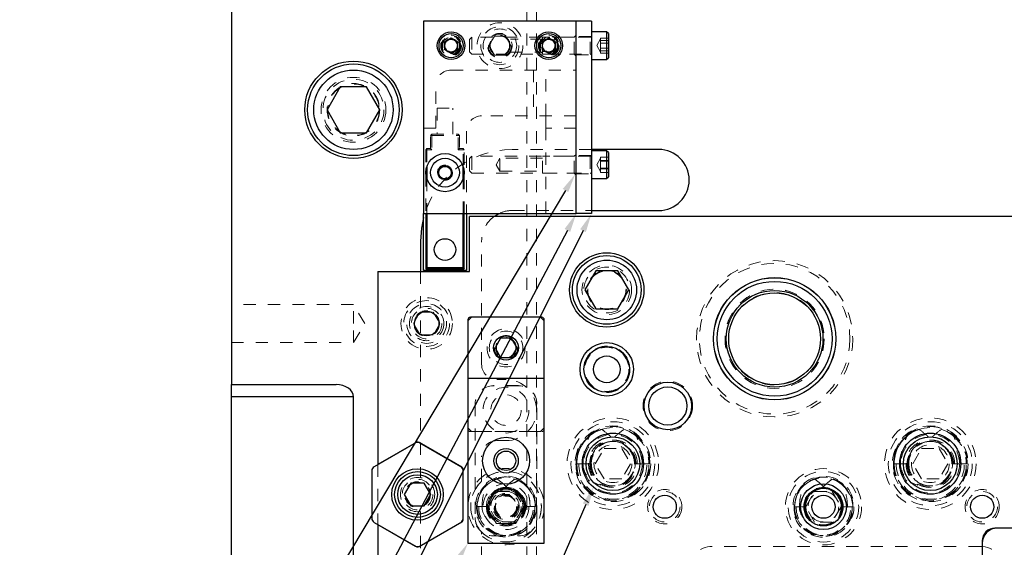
# Model space of a CAD drawing. Header units: inches. Extents: x 1802 to 2468, y -253 to -72.
# Tile 314 of 570: x 2066.23 to 2074.3, y -86.95 to -82.63. Entities that reach past the tile are written whole.
import ezdxf

# ---------------------------------------------------------------- set-up
doc = ezdxf.new("R2010")
doc.units = ezdxf.units.IN
doc.header["$LTSCALE"] = 0.5
doc.header["$MEASUREMENT"] = 0
doc.linetypes.add('HIDDEN', pattern=[0.225, 0.15, -0.075])
for name, color, linetype in [('DIE-M-S', 8, 'Continuous'), ('DIE-M-S2', 1, 'Continuous'), ('DIE-M-S3', 8, 'Continuous'), ('DSS-M-S', 53, 'Continuous'), ('SID-M-S', 105, 'Continuous'), ('SVD-M-S', 8, 'Continuous')]:
    doc.layers.add(name, color=color, linetype=linetype)

msp = doc.modelspace()

# ---------------------------------------------------------------- linework, layer by layer
at = {"layer": 'DIE-M-S', "linetype": 'Continuous', "lineweight": 25}
for p, q in [((2084.41416, -84.2431), (2069.91416, -84.2431)), ((2069.91416, -84.6931), (2069.91416, -84.2431)), ((2069.16416, -84.6931), (2069.16416, -86.27273)), ((2069.16416, -84.6931), (2069.91416, -84.6931)), ((2070.50666, -85.0671), (2069.92166, -85.0671)), ((2069.90166, -85.0871), (2069.90166, -85.5671)), ((2070.52666, -85.5671), (2070.52666, -85.0871)), ((2069.47666, -86.09231), (2069.16416, -86.27273)), ((2069.85166, -86.29438), (2069.50166, -86.09231)), ((2069.86416, -86.72017), (2069.86416, -86.31603)), ((2069.16416, -86.76348), (2069.16416, -89.72273)), ((2069.16416, -86.76348), (2069.47666, -86.9439)), ((2069.50166, -86.9439), (2069.85166, -86.74182)), ((2075.25916, -86.7931), (2074.21916, -86.7931)), ((2074.11416, -86.8981), (2074.11416, -87.0431))]:
    msp.add_line(p, q, dxfattribs=at)
at = {"layer": 'DIE-M-S', "linetype": 'HIDDEN', "lineweight": 18}
msp.add_line((2069.92166, -86.0031), (2070.50666, -86.0031), dxfattribs=at)
at = {"layer": 'DIE-M-S', "linetype": 'Continuous', "lineweight": 25}
for centre, radius in [((2071.03916, -84.8431), 0.3045), ((2072.41416, -85.2431), 0.5006), ((2069.56416, -85.1181), 0.1005), ((2071.03916, -85.4931), 0.21875), ((2071.03916, -85.4931), 0.1875), ((2071.53916, -85.7931), 0.195), ((2071.53916, -85.7931), 0.15625), ((2072.81416, -86.6181), 0.1875), ((2071.51416, -86.6181), 0.09475), ((2074.11416, -86.6181), 0.09475)]:
    msp.add_circle(centre, radius, dxfattribs=at)
at = {"layer": 'DIE-M-S', "linetype": 'HIDDEN', "lineweight": 18}
for centre, radius in [((2071.03916, -84.8431), 0.203), ((2072.41416, -85.2431), 0.64), ((2070.21416, -86.6171), 0.1875)]:
    msp.add_circle(centre, radius, dxfattribs=at)
at = {"layer": 'DIE-M-S', "linetype": 'Continuous', "lineweight": 25}
for centre, radius, start, end in [((2069.92166, -85.0871), 0.02, 90, 180), ((2070.50666, -85.0871), 0.02, 0, 90), ((2069.48916, -86.11396), 0.025, 60, 120), ((2069.83916, -86.31603), 0.025, 0, 60), ((2069.83916, -86.72017), 0.025, 300, 0), ((2074.21916, -86.8981), 0.105, 90, 180), ((2069.48916, -86.92225), 0.025, 240, 300)]:
    msp.add_arc(centre, radius, start, end, dxfattribs=at)
at = {"layer": 'DIE-M-S', "linetype": 'HIDDEN', "lineweight": 18}
for centre, start, end in [((2069.92166, -85.9831), 180, 270), ((2070.50666, -85.9831), 270, 0)]:
    msp.add_arc(centre, 0.02, start, end, dxfattribs=at)
at = {"layer": 'DIE-M-S2', "linetype": 'Continuous', "lineweight": 25}
for p, q in [((2069.46916, -86.09664), (2069.13416, -86.29005)), ((2069.84416, -86.29005), (2069.50916, -86.09664)), ((2069.11416, -86.32469), (2069.11416, -86.71151)), ((2069.86416, -86.71151), (2069.86416, -86.32469)), ((2069.13416, -86.74615), (2069.46916, -86.93957)), ((2069.50916, -86.93957), (2069.84416, -86.74615))]:
    msp.add_line(p, q, dxfattribs=at)
msp.add_circle((2069.48916, -86.5181), 0.211, dxfattribs=at)
at = {"layer": 'DIE-M-S2', "linetype": 'HIDDEN', "lineweight": 18}
msp.add_circle((2069.48916, -86.5181), 0.14062, dxfattribs=at)
at = {"layer": 'DIE-M-S2', "linetype": 'Continuous', "lineweight": 25}
for centre, start, end in [((2069.48916, -86.13128), 60, 120), ((2069.15416, -86.32469), 120, 180), ((2069.82416, -86.32469), 0, 60), ((2069.15416, -86.71151), 180, 240), ((2069.82416, -86.71151), 300, 0), ((2069.48916, -86.90493), 240, 300)]:
    msp.add_arc(centre, 0.04, start, end, dxfattribs=at)
at = {"layer": 'DIE-M-S3', "linetype": 'Continuous', "lineweight": 25}
for p, q in [((2069.93166, -85.0671), (2069.90166, -85.0971)), ((2070.52666, -85.0971), (2070.49666, -85.0671)), ((2070.52666, -85.5671), (2069.90166, -85.5671)), ((2069.90166, -85.5671), (2069.90166, -86.9171)), ((2070.52666, -86.9171), (2070.52666, -85.5671)), ((2069.90166, -86.9171), (2070.52666, -86.9171))]:
    msp.add_line(p, q, dxfattribs=at)
at = {"layer": 'DIE-M-S3', "linetype": 'HIDDEN', "lineweight": 18}
for p, q in [((2070.31666, -85.6267), (2070.11166, -85.6267)), ((2070.31666, -85.6271), (2070.11166, -85.6271)), ((2069.96126, -85.7771), (2069.96126, -86.7071)), ((2069.96166, -85.7771), (2069.96166, -86.7071)), ((2070.46666, -86.7071), (2070.46666, -85.7771)), ((2070.46706, -86.7071), (2070.46706, -85.7771)), ((2069.90166, -85.9721), (2069.93166, -86.0021)), ((2070.49666, -86.0021), (2070.52666, -85.9721)), ((2070.49666, -86.0021), (2069.93166, -86.0021)), ((2069.16416, -86.27273), (2069.16416, -86.76348)), ((2070.21416, -86.51868), (2070.18463, -86.51868)), ((2070.18463, -86.51868), (2070.18463, -86.52311)), ((2070.24369, -86.51868), (2070.21416, -86.51868)), ((2070.24369, -86.52311), (2070.24369, -86.51868)), ((2070.11166, -86.8571), (2070.31666, -86.8571)), ((2070.11166, -86.8575), (2070.31666, -86.8575))]:
    msp.add_line(p, q, dxfattribs=at)
for centre, radius in [((2072.41416, -85.2431), 0.40625), ((2069.56416, -85.1181), 0.211), ((2069.56416, -85.1181), 0.1405), ((2071.03916, -85.4931), 0.19), ((2070.21416, -85.8271), 0.1875), ((2071.53916, -85.7931), 0.20312), ((2070.21416, -85.8271), 0.125), ((2071.08916, -86.2656), 0.34375), ((2071.08916, -86.2656), 0.31), ((2073.68916, -86.2656), 0.34375), ((2073.68916, -86.2656), 0.31), ((2071.08916, -86.2656), 0.24), ((2073.68916, -86.2656), 0.24), ((2071.08916, -86.2656), 0.155), ((2073.68916, -86.2656), 0.155), ((2070.21416, -86.6171), 0.28906), ((2070.21416, -86.6171), 0.25), ((2072.81416, -86.6181), 0.28906), ((2069.48916, -86.5181), 0.1005), ((2070.21416, -86.6171), 0.10827), ((2070.21416, -86.6171), 0.09843), ((2070.21416, -86.6171), 0.08858), ((2070.21416, -86.6171), 0.08661), ((2071.51416, -86.6181), 0.125), ((2074.11416, -86.6181), 0.125)]:
    msp.add_circle(centre, radius, dxfattribs=at)
at = {"layer": 'DIE-M-S3', "linetype": 'Continuous', "lineweight": 25}
for centre, radius in [((2070.21416, -85.3171), 0.10157), ((2070.21416, -86.2421), 0.1925), ((2071.08916, -86.2656), 0.25), ((2071.08916, -86.2656), 0.22), ((2073.68916, -86.2656), 0.25), ((2073.68916, -86.2656), 0.22), ((2070.21416, -86.2421), 0.1005), ((2070.21416, -86.2421), 0.0795)]:
    msp.add_circle(centre, radius, dxfattribs=at)
at = {"layer": 'DIE-M-S3', "linetype": 'HIDDEN', "lineweight": 18}
for centre, radius, start, end in [((2070.11166, -85.7771), 0.1504, 90, 180), ((2070.11166, -85.7771), 0.15, 90, 180), ((2070.31666, -85.7771), 0.1504, 360, 90), ((2070.31666, -85.7771), 0.15, 360, 90), ((2070.21416, -86.6171), 0.1378, 90, 150), ((2070.21416, -86.6171), 0.1378, 30, 90), ((2070.21416, -86.6171), 0.1378, 150, 210), ((2070.21416, -86.6171), 0.1378, 330, 30), ((2070.21416, -86.6171), 0.1378, 210, 270), ((2070.21416, -86.6171), 0.1378, 270, 330), ((2070.11166, -86.7071), 0.1504, 180, 270), ((2070.11166, -86.7071), 0.15, 180, 270), ((2070.31666, -86.7071), 0.1504, 270, 0), ((2070.31666, -86.7071), 0.15, 270, 0)]:
    msp.add_arc(centre, radius, start, end, dxfattribs=at)
at = {"layer": 'DIE-M-S3', "linetype": 'Continuous', "lineweight": 25}
msp.add_arc((2074.23916, -86.9181), 0.125, 90, 180, dxfattribs=at)
at = {"layer": 'DIE-M-S3', "linetype": 'HIDDEN', "lineweight": 18}
for points, knots in [([(2070.09482, -86.5482), (2070.10215, -86.53552), (2070.11562, -86.51218), (2070.12865, -86.48961), (2070.1346, -86.47931)], [0, 0, 0, 0, 0.5431482, 1, 1, 1, 1]), ([(2070.1346, -86.47931), (2070.1496, -86.47931), (2070.17573, -86.47931), (2070.20268, -86.47931), (2070.21416, -86.47931)], [0, 0, 0, 0, 0.5742063, 1, 1, 1, 1]), ([(2070.21416, -86.47931), (2070.2288, -86.47931), (2070.25576, -86.47931), (2070.28181, -86.47931), (2070.29372, -86.47931)], [0, 0, 0, 0, 0.5431482, 1, 1, 1, 1]), ([(2070.29372, -86.47931), (2070.30122, -86.4923), (2070.31428, -86.51492), (2070.32775, -86.53827), (2070.33349, -86.5482)], [0, 0, 0, 0, 0.5742063, 1, 1, 1, 1]), ([(2070.05505, -86.6171), (2070.06255, -86.60411), (2070.07561, -86.58148), (2070.08909, -86.55814), (2070.09482, -86.5482)], [0, 0, 0, 0, 0.5742063, 1, 1, 1, 1]), ([(2070.09482, -86.686), (2070.0875, -86.67332), (2070.07402, -86.64997), (2070.061, -86.62741), (2070.05505, -86.6171)], [0, 0, 0, 0, 0.5431482, 1, 1, 1, 1]), ([(2070.33349, -86.5482), (2070.34081, -86.56088), (2070.35429, -86.58423), (2070.36732, -86.60679), (2070.37327, -86.6171)], [0, 0, 0, 0, 0.5431482, 1, 1, 1, 1]), ([(2070.37327, -86.6171), (2070.36577, -86.63009), (2070.35271, -86.65272), (2070.33923, -86.67606), (2070.33349, -86.686)], [0, 0, 0, 0, 0.5742063, 1, 1, 1, 1]), ([(2070.1346, -86.7549), (2070.1271, -86.74191), (2070.11404, -86.71928), (2070.10056, -86.69594), (2070.09482, -86.686)], [0, 0, 0, 0, 0.5742063, 1, 1, 1, 1]), ([(2070.33349, -86.686), (2070.32617, -86.69868), (2070.31269, -86.72203), (2070.29967, -86.74459), (2070.29372, -86.7549)], [0, 0, 0, 0, 0.5431482, 1, 1, 1, 1]), ([(2070.21416, -86.7549), (2070.19952, -86.7549), (2070.17256, -86.7549), (2070.14651, -86.7549), (2070.1346, -86.7549)], [0, 0, 0, 0, 0.5431482, 1, 1, 1, 1]), ([(2070.29372, -86.7549), (2070.27871, -86.7549), (2070.25259, -86.7549), (2070.22564, -86.7549), (2070.21416, -86.7549)], [0, 0, 0, 0, 0.5742063, 1, 1, 1, 1])]:
    msp.add_open_spline(points, degree=3, knots=knots, dxfattribs=at)
at = {"layer": 'DSS-M-S', "linetype": 'Continuous', "lineweight": 25}
for p, q in [((2067.96416, -78.2431), (2067.96416, -85.6181)), ((2071.46416, -83.6931), (2070.91416, -83.6931)), ((2070.91416, -84.1931), (2071.46416, -84.1931)), ((2069.53916, -84.25107), (2069.52179, -84.33637)), ((2070.11416, -84.2431), (2070.12527, -84.23523)), ((2070.12527, -84.23523), (2070.15519, -84.2181)), ((2069.52179, -84.33637), (2069.51416, -84.4431)), ((2069.51416, -84.4431), (2069.51416, -84.6931)), ((2067.96416, -85.7181), (2067.96416, -85.6181)), ((2067.96416, -85.6181), (2068.82274, -85.6181)), ((2068.96416, -85.7181), (2067.96416, -85.7181)), ((2067.96416, -90.7681), (2067.96416, -85.7181)), ((2068.96416, -90.7681), (2068.96416, -85.7181))]:
    msp.add_line(p, q, dxfattribs=at)
at = {"layer": 'DSS-M-S', "linetype": 'HIDDEN', "lineweight": 18}
for p, q in [((2070.38416, -79.7431), (2070.38416, -87.2431)), ((2070.46416, -87.2431), (2070.46416, -79.7431)), ((2070.91416, -83.6931), (2070.26416, -83.6931)), ((2070.26416, -84.1931), (2070.91416, -84.1931)), ((2070.01416, -85.4521), (2070.01416, -84.4431)), ((2069.51416, -84.6931), (2069.51416, -86.37972)), ((2068.96416, -84.96185), (2067.96416, -84.96185)), ((2068.96416, -85.1181), (2068.96416, -84.96185)), ((2069.05804, -85.1181), (2068.96416, -84.96185)), ((2068.96416, -85.27435), (2068.96416, -85.1181)), ((2068.96416, -85.27435), (2069.05804, -85.1181)), ((2067.96416, -85.27435), (2068.96416, -85.27435)), ((2070.21416, -85.5771), (2070.13916, -85.5771)), ((2070.13916, -86.0771), (2070.21416, -86.0771)), ((2070.01416, -86.40842), (2070.01416, -86.2021)), ((2069.51416, -86.65649), (2069.51416, -89.82972)), ((2070.01416, -92.0431), (2070.01416, -86.82579)), ((2074.10116, -86.9431), (2071.90216, -86.9431))]:
    msp.add_line(p, q, dxfattribs=at)
for centre, radius in [((2070.16416, -82.8431), 0.0795), ((2068.96416, -83.3681), 0.2655), ((2068.96416, -83.3681), 0.21095), ((2071.03916, -84.8431), 0.15625), ((2070.21416, -85.3171), 0.1005), ((2072.81416, -86.6181), 0.28905), ((2071.51416, -86.6181), 0.1405), ((2074.11416, -86.6181), 0.1405)]:
    msp.add_circle(centre, radius, dxfattribs=at)
at = {"layer": 'DSS-M-S', "linetype": 'Continuous', "lineweight": 25}
msp.add_circle((2068.96416, -83.3681), 0.3985, dxfattribs=at)
at = {"layer": 'DSS-M-S', "linetype": 'HIDDEN', "lineweight": 18}
for centre, radius, start, end in [((2070.26416, -84.4431), 0.75, 90, 165.164888), ((2070.26416, -84.4431), 0.25, 90, 115.841933), ((2070.26416, -84.4431), 0.25, 126.869898, 180), ((2070.13916, -85.4521), 0.125, 180, 270), ((2070.21416, -85.8271), 0.25, 270, 90), ((2070.13916, -86.2021), 0.125, 90, 180), ((2070.21416, -86.6171), 0.28905, 226.21757, 133.78243), ((2070.21416, -86.6171), 0.28905, 133.78243, 226.21757), ((2071.90216, -87.1311), 0.188, 90, 180), ((2074.10116, -87.1311), 0.188, 0, 90)]:
    msp.add_arc(centre, radius, start, end, dxfattribs=at)
at = {"layer": 'DSS-M-S', "linetype": 'Continuous', "lineweight": 25}
msp.add_arc((2071.46416, -83.9431), 0.25, 270, 90, dxfattribs=at)
msp.add_ellipse((2068.82274, -85.7181), major_axis=(0.14142, 0), ratio=0.7071068, start_param=0, end_param=1.5707963, dxfattribs=at)
at = {"layer": 'SID-M-S'}
for p, q in [((2070.70121, -84.02906), (2059.86915, -102.17943)), ((2070.71624, -84.35601), (2061.29532, -102.17444)), ((2070.84452, -84.3577), (2061.95745, -102.17232)), ((2070.86701, -86.60077), (2064.10982, -102.1679))]:
    msp.add_line(p, q, dxfattribs=at)
for points in [[(2070.67889, -84.01574), (2070.78116, -83.8951), (2070.67889, -84.01574), (2070.72354, -84.04238)], [(2070.69326, -84.34386), (2070.78916, -84.2181), (2070.69326, -84.34386), (2070.73923, -84.36816)], [(2070.82125, -84.34609), (2070.91416, -84.2181), (2070.82125, -84.34609), (2070.86779, -84.3693)], [(2070.84316, -86.59042), (2070.92913, -86.45767), (2070.84316, -86.59042), (2070.89086, -86.61112)], [(2069.79821, -87.03673), (2069.90166, -86.9171), (2069.79821, -87.03673), (2069.8426, -87.06381)]]:
    msp.add_solid(points, dxfattribs=at)
at = {"layer": 'SVD-M-S', "linetype": 'Continuous', "lineweight": 25}
for p, q in [((2070.78916, -82.6431), (2069.53916, -82.6431)), ((2069.53916, -82.6431), (2069.53916, -84.2181)), ((2070.78916, -84.2181), (2070.78916, -82.6431)), ((2070.91416, -82.6431), (2070.78916, -82.6431)), ((2070.91416, -82.6431), (2070.91416, -84.2181)), ((2071.03816, -82.7301), (2070.91416, -82.7301)), ((2071.05216, -82.7441), (2071.03816, -82.7301)), ((2071.03816, -82.7301), (2071.03816, -82.9561)), ((2071.05216, -82.7441), (2071.05216, -82.9421)), ((2069.70966, -82.81164), (2069.76416, -82.78017)), ((2069.70966, -82.81164), (2069.70966, -82.87457)), ((2069.76416, -82.78017), (2069.81866, -82.81164)), ((2069.81866, -82.87457), (2069.81866, -82.81164)), ((2070.50966, -82.81164), (2070.56416, -82.78017)), ((2070.50966, -82.81164), (2070.50966, -82.87457)), ((2070.56416, -82.78017), (2070.61866, -82.81164)), ((2070.61866, -82.87457), (2070.61866, -82.81164)), ((2069.76416, -82.90603), (2069.70966, -82.87457)), ((2069.76416, -82.90603), (2069.81866, -82.87457)), ((2070.56416, -82.90603), (2070.50966, -82.87457)), ((2070.56416, -82.90603), (2070.61866, -82.87457)), ((2070.91416, -82.9561), (2071.03816, -82.9561)), ((2071.03816, -82.9561), (2071.05216, -82.9421)), ((2068.85591, -83.1806), (2068.74765, -83.3681)), ((2069.07241, -83.1806), (2068.85591, -83.1806)), ((2069.18067, -83.3681), (2069.07241, -83.1806)), ((2068.74765, -83.3681), (2068.85591, -83.5556)), ((2069.07241, -83.5556), (2069.18067, -83.3681)), ((2068.85591, -83.5556), (2069.07241, -83.5556)), ((2071.03816, -83.7051), (2070.91416, -83.7051)), ((2071.05216, -83.7191), (2071.03816, -83.7051)), ((2071.03816, -83.7051), (2071.03816, -83.7235)), ((2071.03816, -83.7235), (2071.03816, -83.9311)), ((2071.05216, -83.7191), (2071.05216, -83.73522)), ((2071.05216, -83.73522), (2071.05216, -83.9171)), ((2069.56652, -83.83154), (2069.56652, -83.93386)), ((2069.8618, -83.93386), (2069.8618, -83.83154)), ((2070.91416, -83.9311), (2071.03816, -83.9311)), ((2071.03816, -83.9311), (2071.05216, -83.9171)), ((2069.53916, -84.2181), (2070.78916, -84.2181)), ((2069.53916, -84.6851), (2069.53916, -84.2181)), ((2069.55668, -84.2181), (2069.55668, -84.6701)), ((2069.56652, -84.2181), (2069.56652, -84.66026)), ((2069.8618, -84.66026), (2069.8618, -84.2181)), ((2069.87164, -84.6701), (2069.87164, -84.2181)), ((2069.88916, -84.2181), (2069.88916, -84.6851)), ((2070.91416, -84.2181), (2070.78916, -84.2181)), ((2069.56652, -84.66026), (2069.55668, -84.6701)), ((2069.55668, -84.6701), (2069.87164, -84.6701)), ((2069.56652, -84.66026), (2069.8618, -84.66026)), ((2069.8618, -84.66026), (2069.87164, -84.6701)), ((2069.88916, -84.6851), (2069.53916, -84.6851)), ((2070.94909, -84.6871), (2070.85903, -84.8431)), ((2071.12923, -84.6871), (2070.94909, -84.6871)), ((2071.21929, -84.8431), (2071.12923, -84.6871)), ((2070.85903, -84.8431), (2070.94909, -84.9991)), ((2071.12923, -84.9991), (2071.21929, -84.8431)), ((2070.94909, -84.9991), (2071.12923, -84.9991)), ((2070.16905, -85.23898), (2070.12395, -85.3171)), ((2070.25926, -85.23898), (2070.16905, -85.23898)), ((2070.30437, -85.3171), (2070.25926, -85.23898)), ((2070.12395, -85.3171), (2070.16905, -85.39523)), ((2070.25926, -85.39523), (2070.30437, -85.3171)), ((2070.16905, -85.39523), (2070.25926, -85.39523)), ((2069.43503, -86.42435), (2069.38091, -86.5181)), ((2069.54329, -86.42435), (2069.43503, -86.42435)), ((2069.59741, -86.5181), (2069.54329, -86.42435)), ((2069.38091, -86.5181), (2069.43503, -86.61185)), ((2069.54329, -86.61185), (2069.59741, -86.5181)), ((2069.43503, -86.61185), (2069.54329, -86.61185))]:
    msp.add_line(p, q, dxfattribs=at)
at = {"layer": 'SVD-M-S', "linetype": 'HIDDEN', "lineweight": 18}
for p, q in [((2069.93276, -82.7741), (2069.91416, -82.7927)), ((2069.91416, -82.7927), (2069.91416, -82.8935)), ((2069.93276, -82.7741), (2069.93276, -82.9121)), ((2070.90416, -82.7741), (2069.93276, -82.7741)), ((2070.11905, -82.76498), (2070.07395, -82.8431)), ((2070.20926, -82.76498), (2070.11905, -82.76498)), ((2070.25437, -82.8431), (2070.20926, -82.76498)), ((2070.51316, -82.78985), (2070.24981, -82.78985)), ((2070.51316, -82.82478), (2070.49763, -82.82478)), ((2070.51316, -82.79663), (2070.51316, -82.7741)), ((2070.56416, -82.7741), (2070.51316, -82.7741)), ((2070.51316, -82.79663), (2070.51316, -82.82478)), ((2070.51316, -82.82478), (2070.51316, -82.82779)), ((2070.54019, -82.79555), (2070.51416, -82.79555)), ((2070.77316, -82.7741), (2070.56416, -82.7741)), ((2070.61416, -82.79555), (2070.58813, -82.79555)), ((2070.78916, -82.7581), (2070.77316, -82.7741)), ((2070.77316, -82.9121), (2070.77316, -82.7741)), ((2070.91416, -82.76835), (2070.78916, -82.76835)), ((2070.90416, -82.91097), (2070.90416, -82.77524)), ((2070.98816, -82.7886), (2070.95669, -82.8431)), ((2070.98816, -82.78157), (2070.98816, -82.79124)), ((2070.98816, -82.78157), (2071.05216, -82.78157)), ((2070.98816, -82.79124), (2070.98816, -82.80092)), ((2070.98816, -82.80092), (2070.98816, -82.83169)), ((2070.98816, -82.80092), (2071.05216, -82.80092)), ((2070.98816, -82.82375), (2071.05216, -82.82375)), ((2069.91416, -82.8935), (2069.93276, -82.9121)), ((2070.07395, -82.8431), (2070.11905, -82.92123)), ((2070.20926, -82.92123), (2070.25437, -82.8431)), ((2070.24966, -82.89635), (2070.51316, -82.89635)), ((2070.49763, -82.86142), (2070.51316, -82.86142)), ((2070.51316, -82.85842), (2070.51316, -82.86142)), ((2070.51316, -82.86142), (2070.51316, -82.88958)), ((2070.51316, -82.9121), (2070.51316, -82.88958)), ((2070.51416, -82.89065), (2070.54019, -82.89065)), ((2070.58813, -82.89065), (2070.61416, -82.89065)), ((2070.95669, -82.8431), (2070.98816, -82.8976)), ((2070.98816, -82.83169), (2070.98816, -82.86246)), ((2070.98816, -82.88355), (2070.98816, -82.86246)), ((2070.98816, -82.86246), (2071.05216, -82.86246)), ((2070.98816, -82.90464), (2070.98816, -82.88355)), ((2070.98816, -82.88528), (2071.05216, -82.88528)), ((2070.98816, -82.90464), (2071.05216, -82.90464)), ((2069.93276, -82.9121), (2070.90416, -82.9121)), ((2070.11905, -82.92123), (2070.20926, -82.92123)), ((2070.51316, -82.9121), (2070.56416, -82.9121)), ((2070.56416, -82.9121), (2070.77316, -82.9121)), ((2070.77316, -82.9121), (2070.78916, -82.9281)), ((2070.78916, -82.91785), (2070.91416, -82.91785)), ((2069.76416, -83.0431), (2070.78916, -83.0431)), ((2070.43916, -83.0431), (2070.43916, -83.4181)), ((2070.53916, -83.4181), (2070.53916, -83.0431)), ((2069.63916, -83.5181), (2069.63916, -83.1681)), ((2069.6492, -83.35514), (2069.77912, -83.35514)), ((2069.6492, -83.35514), (2069.6492, -83.56774)), ((2069.77912, -83.56774), (2069.77912, -83.35514)), ((2070.78916, -83.4181), (2070.01416, -83.4181)), ((2070.53916, -83.5181), (2070.53916, -83.4181)), ((2069.53916, -83.5181), (2069.63916, -83.5181)), ((2069.88916, -83.5431), (2069.88916, -84.2181)), ((2070.78916, -83.5181), (2070.53916, -83.5181)), ((2070.53916, -83.5181), (2070.53916, -84.2181)), ((2069.59605, -83.57758), (2069.60589, -83.56774)), ((2069.59605, -83.57758), (2069.60589, -83.57758)), ((2069.59605, -83.68585), (2069.59605, -83.57758)), ((2069.60097, -83.57266), (2069.60589, -83.57758)), ((2069.60589, -83.56774), (2069.82243, -83.56774)), ((2069.60589, -83.56774), (2069.60589, -83.57758)), ((2069.60589, -83.57758), (2069.60589, -83.69569)), ((2069.60589, -83.57758), (2069.82243, -83.57758)), ((2069.82243, -83.57758), (2069.82243, -83.56774)), ((2069.82243, -83.56774), (2069.83227, -83.57758)), ((2069.82243, -83.57758), (2069.82735, -83.57266)), ((2069.82243, -83.69569), (2069.82243, -83.57758)), ((2069.82243, -83.57758), (2069.83227, -83.57758)), ((2069.83227, -83.57758), (2069.83227, -83.68585)), ((2069.56652, -83.68585), (2069.55668, -83.69569)), ((2069.56652, -83.69569), (2069.55668, -83.69569)), ((2069.55668, -83.69569), (2069.55668, -84.2181)), ((2069.5616, -83.69077), (2069.56652, -83.69569)), ((2069.56652, -83.68585), (2069.56652, -83.69569)), ((2069.59605, -83.68585), (2069.56652, -83.68585)), ((2069.56652, -83.69569), (2069.56652, -83.83154)), ((2069.60589, -83.69569), (2069.56652, -83.69569)), ((2069.60589, -83.69569), (2069.59605, -83.68585)), ((2069.82243, -83.69569), (2069.83227, -83.68585)), ((2069.8618, -83.69569), (2069.82243, -83.69569)), ((2069.83227, -83.68585), (2069.8618, -83.68585)), ((2069.8618, -83.68585), (2069.87164, -83.69569)), ((2069.8618, -83.69569), (2069.8618, -83.68585)), ((2069.8618, -83.69569), (2069.86672, -83.69077)), ((2069.8618, -83.83154), (2069.8618, -83.69569)), ((2069.87164, -83.69569), (2069.8618, -83.69569)), ((2069.87164, -84.2181), (2069.87164, -83.69569)), ((2069.93276, -83.7491), (2069.91416, -83.7677)), ((2069.91416, -83.7677), (2069.91416, -83.77591)), ((2069.91416, -83.77591), (2069.91416, -83.8685)), ((2069.93276, -83.7491), (2069.93276, -83.76034)), ((2070.90416, -83.7491), (2069.93276, -83.7491)), ((2069.93276, -83.76034), (2069.93276, -83.8871)), ((2070.16416, -83.76485), (2070.13216, -83.8181)), ((2070.16416, -83.87135), (2070.16416, -83.76485)), ((2070.51316, -83.76485), (2070.16416, -83.76485)), ((2070.51316, -83.8871), (2070.51316, -83.7491)), ((2070.77316, -83.7491), (2070.51316, -83.7491)), ((2070.78916, -83.7331), (2070.77316, -83.7491)), ((2070.77316, -83.8871), (2070.77316, -83.7491)), ((2070.91416, -83.74335), (2070.78916, -83.74335)), ((2070.90416, -83.75029), (2070.90416, -83.88591)), ((2070.98816, -83.7636), (2070.95669, -83.8181)), ((2070.98816, -83.75527), (2070.98816, -83.77248)), ((2070.98816, -83.75527), (2071.05216, -83.75527)), ((2070.98816, -83.77248), (2070.98816, -83.78968)), ((2070.98816, -83.78368), (2071.05216, -83.78368)), ((2070.98816, -83.8211), (2070.98816, -83.78968)), ((2070.98816, -83.78968), (2071.05216, -83.78968)), ((2069.91416, -83.8685), (2069.93276, -83.8871)), ((2070.13216, -83.8181), (2070.16416, -83.87135)), ((2070.16416, -83.87135), (2070.51316, -83.87135)), ((2070.95669, -83.8181), (2070.98816, -83.8726)), ((2070.98816, -83.85252), (2070.98816, -83.8211)), ((2070.98816, -83.84652), (2071.05216, -83.84652)), ((2070.98816, -83.85252), (2070.98816, -83.86673)), ((2070.98816, -83.85252), (2071.05216, -83.85252)), ((2070.98816, -83.86673), (2070.98816, -83.88094)), ((2069.56652, -83.93386), (2069.56652, -84.2181)), ((2069.8618, -84.2181), (2069.8618, -83.93386)), ((2069.93276, -83.8871), (2070.90416, -83.8871)), ((2070.51316, -83.8871), (2070.77316, -83.8871)), ((2070.77316, -83.8871), (2070.78916, -83.9031)), ((2070.78916, -83.89285), (2070.91416, -83.89285)), ((2070.98816, -83.88094), (2071.05216, -83.88094)), ((2069.45591, -85.1181), (2069.51003, -85.02435)), ((2069.51003, -85.02435), (2069.61829, -85.02435)), ((2069.61829, -85.02435), (2069.67241, -85.1181)), ((2069.51003, -85.21185), (2069.45591, -85.1181)), ((2069.67241, -85.1181), (2069.61829, -85.21185)), ((2069.61829, -85.21185), (2069.51003, -85.21185)), ((2071.28827, -86.04751), (2071.27135, -86.03319)), ((2073.88827, -86.04751), (2073.87135, -86.03319)), ((2070.94482, -86.2656), (2071.01699, -86.1406)), ((2071.01699, -86.1406), (2071.16133, -86.1406)), ((2071.16133, -86.1406), (2071.2335, -86.2656)), ((2071.24233, -86.16695), (2071.24804, -86.18923)), ((2073.54482, -86.2656), (2073.61699, -86.1406)), ((2073.61699, -86.1406), (2073.76133, -86.1406)), ((2073.76133, -86.1406), (2073.8335, -86.2656)), ((2073.84233, -86.16695), (2073.84804, -86.18923)), ((2070.81063, -86.2656), (2070.7869, -86.2656)), ((2070.90697, -86.2656), (2070.79385, -86.2656)), ((2070.79385, -86.2656), (2070.90697, -86.2656)), ((2070.91392, -86.2656), (2070.81063, -86.2656)), ((2071.01699, -86.3906), (2070.94482, -86.2656)), ((2071.2335, -86.2656), (2071.16133, -86.3906)), ((2071.26596, -86.2656), (2071.2644, -86.2656)), ((2071.27135, -86.2656), (2071.26596, -86.2656)), ((2071.27895, -86.2656), (2071.27135, -86.2656)), ((2071.33411, -86.2656), (2071.27895, -86.2656)), ((2071.38447, -86.2656), (2071.33411, -86.2656)), ((2071.38986, -86.2656), (2071.38447, -86.2656)), ((2071.38986, -86.2656), (2071.39142, -86.2656)), ((2073.41063, -86.2656), (2073.3869, -86.2656)), ((2073.50697, -86.2656), (2073.39385, -86.2656)), ((2073.39385, -86.2656), (2073.50697, -86.2656)), ((2073.51392, -86.2656), (2073.41063, -86.2656)), ((2073.61699, -86.3906), (2073.54482, -86.2656)), ((2073.8335, -86.2656), (2073.76133, -86.3906)), ((2073.86596, -86.2656), (2073.8644, -86.2656)), ((2073.87135, -86.2656), (2073.86596, -86.2656)), ((2073.87895, -86.2656), (2073.87135, -86.2656)), ((2073.93411, -86.2656), (2073.87895, -86.2656)), ((2073.98447, -86.2656), (2073.93411, -86.2656)), ((2073.98986, -86.2656), (2073.98447, -86.2656)), ((2073.98986, -86.2656), (2073.99142, -86.2656)), ((2070.37297, -86.44262), (2070.36322, -86.43422)), ((2071.16133, -86.3906), (2071.01699, -86.3906)), ((2072.97297, -86.44362), (2072.96322, -86.43522)), ((2073.76133, -86.3906), (2073.61699, -86.3906)), ((2070.06982, -86.6171), (2070.14199, -86.4921)), ((2070.14199, -86.4921), (2070.28633, -86.4921)), ((2070.19822, -86.46889), (2070.22923, -86.46823)), ((2070.22923, -86.46823), (2070.24159, -86.46984)), ((2070.28633, -86.4921), (2070.3585, -86.6171)), ((2070.33597, -86.53118), (2070.3401, -86.5456)), ((2072.66982, -86.6181), (2072.74199, -86.4931)), ((2072.74199, -86.4931), (2072.88633, -86.4931)), ((2072.88633, -86.4931), (2072.9585, -86.6181)), ((2072.93597, -86.53218), (2072.9401, -86.5466)), ((2069.99038, -86.6171), (2069.97295, -86.6171)), ((2070.0651, -86.6171), (2069.97822, -86.6171)), ((2069.97822, -86.6171), (2070.0651, -86.6171)), ((2070.07037, -86.6171), (2069.99038, -86.6171)), ((2070.14199, -86.7421), (2070.06982, -86.6171)), ((2070.3585, -86.6171), (2070.28633, -86.7421)), ((2070.35948, -86.6171), (2070.35795, -86.6171)), ((2070.36322, -86.6171), (2070.35948, -86.6171)), ((2070.36895, -86.6171), (2070.36322, -86.6171)), ((2070.4112, -86.6171), (2070.36895, -86.6171)), ((2070.4501, -86.6171), (2070.4112, -86.6171)), ((2070.45383, -86.6171), (2070.4501, -86.6171)), ((2070.45383, -86.6171), (2070.45537, -86.6171)), ((2072.59038, -86.6181), (2072.57295, -86.6181)), ((2072.6651, -86.6181), (2072.57822, -86.6181)), ((2072.57822, -86.6181), (2072.6651, -86.6181)), ((2072.67037, -86.6181), (2072.59038, -86.6181)), ((2072.74199, -86.7431), (2072.66982, -86.6181)), ((2072.9585, -86.6181), (2072.88633, -86.7431)), ((2072.95948, -86.6181), (2072.95795, -86.6181)), ((2072.96322, -86.6181), (2072.95948, -86.6181)), ((2072.96895, -86.6181), (2072.96322, -86.6181)), ((2073.0112, -86.6181), (2072.96895, -86.6181)), ((2073.0501, -86.6181), (2073.0112, -86.6181)), ((2073.05383, -86.6181), (2073.0501, -86.6181)), ((2073.05383, -86.6181), (2073.05537, -86.6181)), ((2070.28633, -86.7421), (2070.14199, -86.7421)), ((2072.88633, -86.7431), (2072.74199, -86.7431))]:
    msp.add_line(p, q, dxfattribs=at)
for centre, radius in [((2070.16416, -82.8431), 0.1875), ((2070.16416, -82.8431), 0.156), ((2070.16416, -82.8431), 0.137), ((2070.16416, -82.8431), 0.1005), ((2069.76416, -82.8431), 0.085), ((2069.76416, -82.8431), 0.079), ((2069.76416, -82.8431), 0.07475), ((2069.76416, -82.8431), 0.069), ((2069.76416, -82.8431), 0.05325), ((2069.76416, -82.8431), 0.0504), ((2070.16416, -82.8431), 0.095), ((2070.16416, -82.8431), 0.08397), ((2070.16416, -82.8431), 0.0837), ((2070.16416, -82.8431), 0.08318), ((2070.56416, -82.8431), 0.085), ((2070.56416, -82.8431), 0.079), ((2070.56416, -82.8431), 0.07475), ((2070.56416, -82.8431), 0.069), ((2070.56416, -82.8431), 0.0504), ((2068.96416, -83.3681), 0.25), ((2068.96416, -83.3681), 0.21542), ((2068.96416, -83.3681), 0.21515), ((2068.96416, -83.3681), 0.21463), ((2069.71416, -83.8827), 0.0625), ((2071.03916, -84.8431), 0.1875), ((2072.41416, -85.2431), 0.61719), ((2071.03916, -84.8431), 0.16072), ((2071.03916, -84.8431), 0.16045), ((2071.03916, -84.8431), 0.15993), ((2072.41416, -85.2431), 0.406), ((2072.41416, -85.2431), 0.37821), ((2069.56416, -85.1181), 0.1875), ((2069.56416, -85.1181), 0.1625), ((2069.56416, -85.1181), 0.125), ((2069.56416, -85.1181), 0.10497), ((2069.56416, -85.1181), 0.1047), ((2069.56416, -85.1181), 0.10418), ((2070.21416, -85.3171), 0.156), ((2070.21416, -85.3171), 0.137), ((2070.21416, -85.3171), 0.095), ((2070.21416, -85.3171), 0.08397), ((2070.21416, -85.3171), 0.0837), ((2070.21416, -85.3171), 0.08318), ((2070.21416, -85.3171), 0.0795), ((2071.03916, -85.4931), 0.1805), ((2071.08916, -86.2656), 0.375), ((2073.68916, -86.2656), 0.375), ((2070.21416, -86.6171), 0.3125), ((2072.81416, -86.6181), 0.3125), ((2072.81416, -86.6181), 0.25), ((2069.48916, -86.5181), 0.125), ((2069.48916, -86.5181), 0.10497), ((2069.48916, -86.5181), 0.1047), ((2069.48916, -86.5181), 0.10418), ((2070.21416, -86.6171), 0.1575), ((2070.21416, -86.6171), 0.125), ((2070.21416, -86.6171), 0.09475), ((2072.81416, -86.6181), 0.125)]:
    msp.add_circle(centre, radius, dxfattribs=at)
at = {"layer": 'SVD-M-S', "linetype": 'Continuous', "lineweight": 25}
for centre, radius in [((2069.76416, -82.8431), 0.113), ((2069.76416, -82.8431), 0.099), ((2070.56416, -82.8431), 0.113), ((2070.56416, -82.8431), 0.099), ((2068.96416, -83.3681), 0.375), ((2068.96416, -83.3681), 0.325), ((2069.71416, -83.8827), 0.15625), ((2069.71416, -83.8827), 0.11811), ((2069.71416, -83.8827), 0.05906), ((2069.71416, -83.8827), 0.05075), ((2069.71416, -84.51262), 0.08858), ((2071.03916, -84.8431), 0.28125), ((2071.03916, -84.8431), 0.24375), ((2072.41416, -85.2431), 0.5), ((2072.41416, -85.2431), 0.47), ((2072.41416, -85.2431), 0.396), ((2072.41416, -85.2431), 0.376), ((2071.03916, -85.4931), 0.1095), ((2069.48916, -86.5181), 0.1875), ((2069.48916, -86.5181), 0.1625), ((2072.81416, -86.6181), 0.1575), ((2072.81416, -86.6181), 0.09475)]:
    msp.add_circle(centre, radius, dxfattribs=at)
for centre, start, end in [((2069.76416, -82.8431), 120, 180), ((2069.76416, -82.8431), 60, 120), ((2069.76416, -82.8431), 360, 60), ((2070.56416, -82.8431), 120, 180), ((2070.56416, -82.8431), 60, 120), ((2070.56416, -82.8431), 360, 60), ((2069.76416, -82.8431), 180, 240), ((2069.76416, -82.8431), 240, 300), ((2069.76416, -82.8431), 300, 360), ((2070.56416, -82.8431), 180, 240), ((2070.56416, -82.8431), 240, 300), ((2070.56416, -82.8431), 300, 360)]:
    msp.add_arc(centre, 0.0545, start, end, dxfattribs=at)
at = {"layer": 'SVD-M-S', "linetype": 'HIDDEN', "lineweight": 18}
for centre, radius, start, end in [((2070.56416, -82.8431), 0.05325, 63.247239, 116.752761), ((2070.90416, -82.7641), 0.01, 270, 0), ((2070.56416, -82.8431), 0.05325, 163.28485, 196.71515), ((2070.56416, -82.8431), 0.05325, 243.247239, 296.752761), ((2070.90416, -82.9221), 0.01, 0, 90), ((2069.76416, -83.1681), 0.125, 90, 180), ((2070.01416, -83.5431), 0.125, 90, 180), ((2070.90416, -83.7391), 0.01, 270, 0), ((2070.90416, -83.8971), 0.01, 0, 90), ((2071.0848, -86.25904), 0.29797, 32.968635, 181.261361), ((2071.09263, -86.26063), 0.29883, 359.046037, 180.953963), ((2071.08916, -86.2656), 0.29531, 51.90762, 0), ((2073.6848, -86.25904), 0.29797, 32.968635, 181.261361), ((2073.69263, -86.26063), 0.29883, 359.046037, 180.953963), ((2073.68916, -86.2656), 0.29531, 51.90762, 0), ((2071.08641, -86.2636), 0.29257, 107.488624, 180.39168), ((2071.09599, -86.25749), 0.28553, 46.107214, 72.924601), ((2073.68641, -86.2636), 0.29257, 107.488624, 180.39168), ((2073.69599, -86.25749), 0.28553, 46.107214, 72.924601), ((2071.08077, -86.26237), 0.19061, 359.029384, 180.970616), ((2071.09755, -86.26237), 0.19061, 359.029384, 180.970616), ((2071.08706, -86.26323), 0.1801, 82.164379, 180.755677), ((2071.08916, -86.2656), 0.18219, 32.784246, 0), ((2071.0941, -86.26193), 0.17923, 98.79248, 156.070365), ((2071.09126, -86.26323), 0.1801, 359.244323, 97.835621), ((2071.08422, -86.26193), 0.17923, 23.929635, 81.20752), ((2073.68077, -86.26237), 0.19061, 359.029384, 180.970616), ((2073.69755, -86.26237), 0.19061, 359.029384, 180.970616), ((2073.68706, -86.26323), 0.1801, 82.164379, 180.755677), ((2073.68916, -86.2656), 0.18219, 32.784246, 0), ((2073.6941, -86.26193), 0.17923, 98.79248, 156.070365), ((2073.69126, -86.26323), 0.1801, 359.244323, 97.835621), ((2073.68422, -86.26193), 0.17923, 23.929635, 81.20752), ((2071.08916, -86.2656), 0.18219, 0, 32.784246), ((2073.68916, -86.2656), 0.18219, 0, 31.558649), ((2071.08569, -86.27058), 0.29883, 179.046037, 0.953963), ((2071.09263, -86.27058), 0.29883, 179.046037, 0.953963), ((2071.08077, -86.27038), 0.28696, 179.046037, 0.953963), ((2071.09755, -86.27038), 0.28696, 179.046037, 0.953963), ((2071.08077, -86.26883), 0.19061, 179.029384, 0.970616), ((2071.09611, -86.2664), 0.20592, 179.779037, 237.849494), ((2071.09755, -86.26883), 0.19061, 179.029384, 0.970616), ((2071.08569, -86.26863), 0.17874, 179.029384, 0.970616), ((2071.09263, -86.26863), 0.17874, 179.029384, 0.970616), ((2073.68569, -86.27058), 0.29883, 179.046037, 0.953963), ((2073.69263, -86.27058), 0.29883, 179.046037, 0.953963), ((2073.68077, -86.27038), 0.28696, 179.046037, 0.953963), ((2073.69755, -86.27038), 0.28696, 179.046037, 0.953963), ((2073.68077, -86.26883), 0.19061, 179.029384, 0.970616), ((2073.69611, -86.2664), 0.20592, 179.779037, 237.849494), ((2073.69755, -86.26883), 0.19061, 179.029384, 0.970616), ((2073.68569, -86.26863), 0.17874, 179.029384, 0.970616), ((2073.69263, -86.26863), 0.17874, 179.029384, 0.970616), ((2070.21085, -86.61225), 0.23795, 32.824902, 181.167436), ((2070.2168, -86.61337), 0.2386, 359.105037, 180.894963), ((2072.81085, -86.61325), 0.23795, 32.824902, 181.167436), ((2072.8168, -86.61437), 0.2386, 359.105037, 180.894963), ((2070.21416, -86.6171), 0.23594, 50.817833, 0), ((2070.21215, -86.61563), 0.23394, 107.137412, 180.359972), ((2070.21801, -86.61313), 0.231, 28.082965, 73.11631), ((2072.81416, -86.6181), 0.23594, 50.817833, 0), ((2072.81215, -86.61663), 0.23394, 107.137412, 180.359972), ((2072.81801, -86.61413), 0.231, 28.082965, 73.11631), ((2070.20808, -86.61483), 0.15516, 359.160365, 180.839635), ((2070.22024, -86.61483), 0.15516, 359.160365, 180.839635), ((2070.2126, -86.61537), 0.14752, 83.189303, 180.673002), ((2070.21416, -86.6171), 0.14906, 35.197242, 0), ((2070.21771, -86.61405), 0.14646, 97.644637, 152.137401), ((2070.21061, -86.61405), 0.14646, 27.862599, 82.355363), ((2070.21243, -86.6168), 0.15079, 359.88503, 46.368431), ((2070.21416, -86.6171), 0.14906, 0, 33.04852), ((2072.80808, -86.61583), 0.15516, 359.160365, 180.839635), ((2072.82024, -86.61583), 0.15516, 359.160365, 180.839635), ((2072.8126, -86.61637), 0.14752, 83.189303, 180.673002), ((2072.81416, -86.6181), 0.14906, 35.197242, 0), ((2072.81771, -86.61505), 0.14646, 97.644637, 152.137401), ((2072.81572, -86.61637), 0.14752, 359.326998, 96.810697), ((2072.81061, -86.61505), 0.14646, 27.862599, 82.355363), ((2072.81416, -86.6181), 0.14906, 0, 35.197242), ((2070.21152, -86.62083), 0.2386, 179.105037, 0.894963), ((2070.2168, -86.62083), 0.2386, 179.105037, 0.894963), ((2070.20808, -86.62084), 0.22989, 179.068279, 0.931721), ((2070.22024, -86.62084), 0.22989, 179.068279, 0.931721), ((2070.20808, -86.61938), 0.15516, 179.160365, 0.839635), ((2070.21921, -86.61765), 0.16627, 179.810685, 236.591078), ((2070.22024, -86.61938), 0.15516, 179.160365, 0.839635), ((2070.21152, -86.61925), 0.14644, 179.160365, 0.839635), ((2070.2168, -86.61925), 0.14644, 179.160365, 0.839635), ((2072.81152, -86.62183), 0.2386, 179.105037, 0.894963), ((2072.8168, -86.62183), 0.2386, 179.105037, 0.894963), ((2072.80808, -86.62184), 0.22989, 179.068279, 0.931721), ((2072.82024, -86.62184), 0.22989, 179.068279, 0.931721), ((2072.80808, -86.62038), 0.15516, 179.160365, 0.839635), ((2072.81921, -86.61865), 0.16627, 179.810685, 236.591078), ((2072.82024, -86.62038), 0.15516, 179.160365, 0.839635), ((2072.81152, -86.62025), 0.14644, 179.160365, 0.839635), ((2072.8168, -86.62025), 0.14644, 179.160365, 0.839635)]:
    msp.add_arc(centre, radius, start, end, dxfattribs=at)
for centre, major_axis, ratio, start_param, end_param in [((2071.08646, -86.2656), (-0.29801, 0), 0.9770042, 5.3587861, 6.2831853), ((2071.09185, -86.2656), (0.29801, 0), 0.9770042, 0, 0.9243992), ((2073.68646, -86.2656), (-0.29801, 0), 0.9770042, 5.3587861, 6.2831853), ((2073.69185, -86.2656), (0.29801, 0), 0.9770042, 0, 0.9243992), ((2071.08536, -86.2656), (-0.18599, 0), 0.9770042, 4.8128393, 6.2831853), ((2071.09296, -86.2656), (0.18599, 0), 0.9770042, 0, 1.470346), ((2073.68536, -86.2656), (-0.18599, 0), 0.9770042, 4.8128393, 6.2831853), ((2073.69296, -86.2656), (0.18599, 0), 0.9770042, 0, 1.470346), ((2071.09185, -86.2656), (-0.17949, 0), 0.9770042, 5.8325895, 6.2831853), ((2071.08646, -86.2656), (0.17949, 0), 0.9770042, 0, 0.4505959), ((2073.69185, -86.2656), (-0.17949, 0), 0.9770042, 5.8325895, 6.2831853), ((2073.68646, -86.2656), (0.17949, 0), 0.9770042, 0, 0.4505959), ((2071.03855, -86.2656), (-0.19435, 0), 0.9353022, 0, 1.2997916), ((2071.13146, -86.2656), (0.2321, 0), 0.9661135, 3.1415927, 4.0379585), ((2073.63855, -86.2656), (-0.19435, 0), 0.9353022, 0, 1.2997916), ((2073.73146, -86.2656), (0.2321, 0), 0.9661135, 3.1415927, 4.0379585), ((2070.21229, -86.6171), (-0.23781, 0), 0.9791612, 5.3798148, 6.2831853), ((2070.21603, -86.6171), (0.23781, 0), 0.9791612, 0, 0.9033705), ((2072.81229, -86.6181), (-0.23781, 0), 0.9791612, 5.3798148, 6.2831853), ((2072.81603, -86.6181), (0.23781, 0), 0.9791612, 0, 0.9033705), ((2070.2113, -86.6171), (-0.15193, 0), 0.9791612, 4.7985517, 6.2831853), ((2070.21702, -86.6171), (0.15193, 0), 0.9791612, 0, 1.4846336), ((2072.8113, -86.6181), (-0.15193, 0), 0.9791612, 4.7985517, 6.2831853), ((2072.81702, -86.6181), (0.15193, 0), 0.9791612, 0, 1.4846336), ((2070.17264, -86.6171), (-0.15552, 0), 0.9360304, 0, 1.2773936), ((2070.24447, -86.6171), (0.1851, 0), 0.9704459, 3.1415927, 4.0294649), ((2072.81603, -86.6181), (-0.14719, 0), 0.9791612, 5.7641207, 6.2831853), ((2072.81229, -86.6181), (0.14719, 0), 0.9791612, 0, 0.5190646), ((2072.77264, -86.6181), (-0.15552, 0), 0.9360304, 0, 1.2773936), ((2072.84447, -86.6181), (0.1851, 0), 0.9704459, 3.1415927, 4.0294649)]:
    msp.add_ellipse(centre, major_axis=major_axis, ratio=ratio, start_param=start_param, end_param=end_param, dxfattribs=at)
for points, knots in [([(2070.51316, -82.82779), (2070.51542, -82.82234), (2070.51991, -82.81149), (2070.53007, -82.80137), (2070.53752, -82.79709), (2070.54019, -82.79555)], [0, 0, 0, 0, 0.3921824, 0.7819144, 1, 1, 1, 1]), ([(2070.58813, -82.79555), (2070.59357, -82.79904), (2070.60446, -82.80604), (2070.61399, -82.82181), (2070.61792, -82.83838), (2070.61709, -82.85334), (2070.61232, -82.8673), (2070.60368, -82.87993), (2070.59481, -82.88715), (2070.58891, -82.89024), (2070.58813, -82.89065)], [0, 0, 0, 0, 0.1711566, 0.3428612, 0.4624991, 0.5824112, 0.6973836, 0.8242704, 0.9768053, 1, 1, 1, 1]), ([(2070.54019, -82.89065), (2070.53476, -82.88716), (2070.52388, -82.88017), (2070.51609, -82.86739), (2070.51355, -82.85962), (2070.51316, -82.85842)], [0, 0, 0, 0, 0.4574409, 0.9163463, 1, 1, 1, 1]), ([(2070.84421, -86.2656), (2070.84595, -86.23342), (2070.85015, -86.15588), (2070.87956, -86.08375), (2070.89677, -86.04156)], [0, 0, 0, 0, 0.4150678, 1, 1, 1, 1]), ([(2070.99849, -85.98455), (2071.02183, -86.00221), (2071.06216, -86.03271), (2071.09695, -86.06936), (2071.11161, -86.0848)], [0, 0, 0, 0, 0.5786393, 1, 1, 1, 1]), ([(2071.17983, -85.98455), (2071.15649, -86.00221), (2071.11616, -86.03271), (2071.08136, -86.06936), (2071.0667, -86.0848)], [0, 0, 0, 0, 0.5786393, 1, 1, 1, 1]), ([(2071.28155, -86.04156), (2071.30449, -86.06558), (2071.35034, -86.11358), (2071.38046, -86.19594), (2071.38342, -86.24739), (2071.38447, -86.2656)], [0, 0, 0, 0, 0.3929294, 0.7851672, 1, 1, 1, 1]), ([(2071.33411, -86.2656), (2071.33237, -86.23342), (2071.32817, -86.15588), (2071.29876, -86.08375), (2071.28155, -86.04156)], [0, 0, 0, 0, 0.4150678, 1, 1, 1, 1]), ([(2073.44421, -86.2656), (2073.44595, -86.23342), (2073.45015, -86.15588), (2073.47956, -86.08375), (2073.49677, -86.04156)], [0, 0, 0, 0, 0.4150678, 1, 1, 1, 1]), ([(2073.59849, -85.98455), (2073.62183, -86.00221), (2073.66216, -86.03271), (2073.69695, -86.06936), (2073.71161, -86.0848)], [0, 0, 0, 0, 0.5786393, 1, 1, 1, 1]), ([(2073.77983, -85.98455), (2073.75649, -86.00221), (2073.71616, -86.03271), (2073.68136, -86.06936), (2073.6667, -86.0848)], [0, 0, 0, 0, 0.5786393, 1, 1, 1, 1]), ([(2073.88155, -86.04156), (2073.90449, -86.06558), (2073.95034, -86.11358), (2073.98046, -86.19594), (2073.98342, -86.24739), (2073.98447, -86.2656)], [0, 0, 0, 0, 0.3929294, 0.7851672, 1, 1, 1, 1]), ([(2073.93411, -86.2656), (2073.93237, -86.23342), (2073.92817, -86.15588), (2073.89876, -86.08375), (2073.88155, -86.04156)], [0, 0, 0, 0, 0.4150678, 1, 1, 1, 1]), ([(2070.01712, -86.6171), (2070.01854, -86.59099), (2070.02186, -86.53), (2070.04458, -86.47314), (2070.05757, -86.44062)], [0, 0, 0, 0, 0.4280472, 1, 1, 1, 1]), ([(2070.14322, -86.39208), (2070.16218, -86.40655), (2070.19302, -86.43008), (2070.21979, -86.4581), (2070.2301, -86.46889)], [0, 0, 0, 0, 0.6148959, 1, 1, 1, 1]), ([(2070.2851, -86.39208), (2070.26613, -86.40655), (2070.2353, -86.43008), (2070.20853, -86.4581), (2070.19822, -86.46889)], [0, 0, 0, 0, 0.6148959, 1, 1, 1, 1]), ([(2070.37074, -86.44062), (2070.38875, -86.46009), (2070.42475, -86.499), (2070.44728, -86.56392), (2070.44939, -86.60377), (2070.4501, -86.6171)], [0, 0, 0, 0, 0.3998432, 0.7991389, 1, 1, 1, 1]), ([(2070.4112, -86.6171), (2070.40978, -86.59099), (2070.40646, -86.53), (2070.38374, -86.47314), (2070.37074, -86.44062)], [0, 0, 0, 0, 0.42804719, 1, 1, 1, 1]), ([(2072.61712, -86.6181), (2072.61854, -86.59199), (2072.62186, -86.531), (2072.64458, -86.47414), (2072.65757, -86.44162)], [0, 0, 0, 0, 0.42804719, 1, 1, 1, 1]), ([(2072.74322, -86.39308), (2072.76218, -86.40755), (2072.79302, -86.43108), (2072.81979, -86.4591), (2072.8301, -86.46989)], [0, 0, 0, 0, 0.6148959, 1, 1, 1, 1]), ([(2072.8851, -86.39308), (2072.86613, -86.40755), (2072.8353, -86.43108), (2072.80853, -86.4591), (2072.79822, -86.46989)], [0, 0, 0, 0, 0.6148959, 1, 1, 1, 1]), ([(2072.97074, -86.44162), (2072.98875, -86.46109), (2073.02475, -86.5), (2073.04728, -86.56492), (2073.04939, -86.60477), (2073.0501, -86.6181)], [0, 0, 0, 0, 0.3998432, 0.7991389, 1, 1, 1, 1]), ([(2073.0112, -86.6181), (2073.00978, -86.59199), (2073.00646, -86.531), (2072.98374, -86.47414), (2072.97074, -86.44162)], [0, 0, 0, 0, 0.4280472, 1, 1, 1, 1]), ([(2070.2301, -86.46889), (2070.24685, -86.47243), (2070.28034, -86.4795), (2070.31557, -86.50515), (2070.33107, -86.52493), (2070.33597, -86.53118)], [0, 0, 0, 0, 0.40622825, 0.81232037, 1, 1, 1, 1])]:
    msp.add_open_spline(points, degree=3, knots=knots, dxfattribs=at)

doc.saveas('drawing.dxf')
